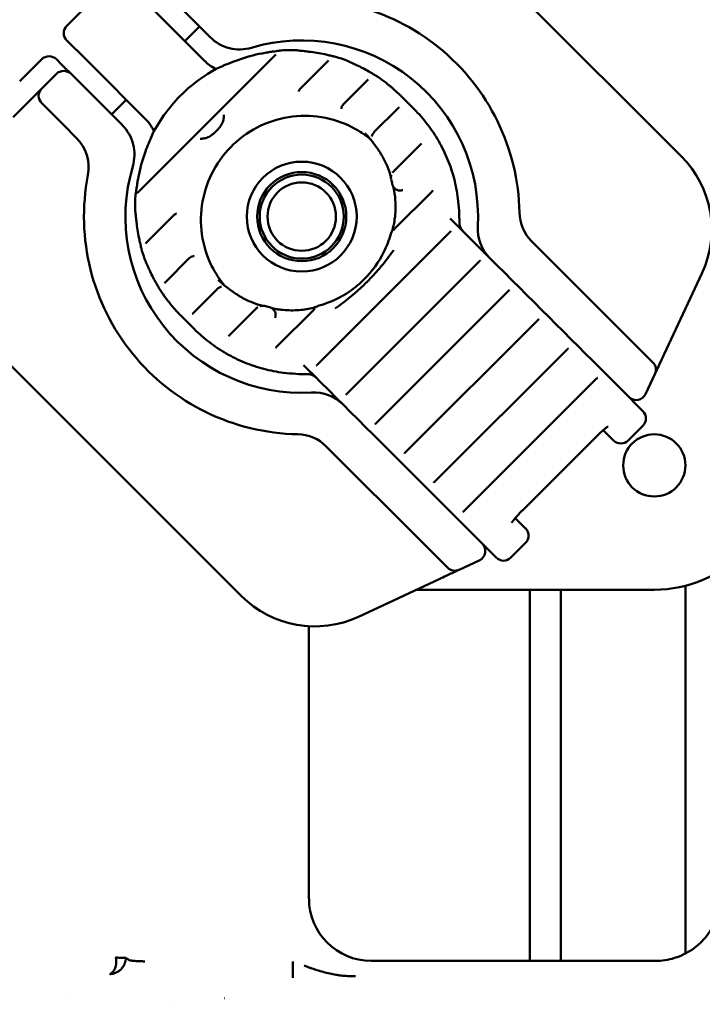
# Model space of a CAD drawing. Header units: millimetres. Extents: x 0 to 14369, y -869 to 2970.
# Tile 332 of 656: x 1689 to 1722, y 1067 to 1114. Entities that reach past the tile are written whole.
import ezdxf

# ---------------------------------------------------------------- set-up
doc = ezdxf.new("R2010")
doc.units = ezdxf.units.MM
doc.header["$LTSCALE"] = 10
doc.layers.add('Sichtbar (ISO)', color=7, linetype='Continuous', lineweight=50)

msp = doc.modelspace()

# ---------------------------------------------------------------- linework, layer by layer
at = {"layer": 'Sichtbar (ISO)'}
for p, q in [((1705.971, 1122.644), (1720.82, 1107.795)), ((1691.191, 1114.09), (1693.312, 1116.212)), ((1695.186, 1115.044), (1697.829, 1112.402)), ((1696.696, 1114.949), (1698.11, 1113.535)), ((1696.882, 1113.349), (1697.589, 1114.056)), ((1691.211, 1113.363), (1691.191, 1113.383)), ((1691.211, 1113.363), (1692.068, 1112.506)), ((1701.535, 1112.905), (1701.535, 1112.905)), ((1702.248, 1112.912), (1702.248, 1112.912)), ((1688.919, 1111.413), (1689.979, 1112.473)), ((1690.686, 1112.473), (1690.952, 1112.208)), ((1692.358, 1112.216), (1692.068, 1112.506)), ((1694.792, 1106.222), (1701.18, 1112.611)), ((1704.164, 1112.591), (1704.164, 1112.591)), ((1691.058, 1112.102), (1690.952, 1112.208)), ((1691.058, 1112.102), (1691.393, 1111.767)), ((1695, 1109.573), (1692.358, 1112.216)), ((1702.455, 1111.059), (1703.743, 1112.347)), ((1703.809, 1112.413), (1703.809, 1112.413)), ((1704.691, 1112.409), (1704.691, 1112.409)), ((1690.686, 1111.767), (1689.979, 1111.06)), ((1692.453, 1110.706), (1691.393, 1111.767)), ((1705.727, 1111.503), (1705.727, 1111.503)), ((1706.161, 1111.645), (1706.161, 1111.645)), ((1689.271, 1110.353), (1689.979, 1111.06)), ((1705.668, 1111.445), (1704.528, 1110.305)), ((1692.453, 1110.706), (1693.868, 1109.292)), ((1693.346, 1109.814), (1694.053, 1110.521)), ((1707.325, 1110.684), (1707.938, 1110.071)), ((1688.603, 1109.685), (1689.271, 1110.353)), ((1691.039, 1109.292), (1689.979, 1110.353)), ((1704.415, 1110.08), (1704.415, 1110.079)), ((1707.156, 1110.106), (1706.017, 1108.968)), ((1707.214, 1110.164), (1707.214, 1110.164)), ((1691.039, 1109.292), (1691.659, 1108.672)), ((1695.562, 1108.276), (1695.562, 1108.276)), ((1705.914, 1108.542), (1705.914, 1108.542)), ((1708.229, 1108.352), (1706.974, 1107.097)), ((1708.291, 1108.414), (1708.291, 1108.414)), ((1706.931, 1107.054), (1706.931, 1107.054)), ((1706.885, 1106.445), (1706.885, 1106.445)), ((1694.792, 1106.222), (1694.792, 1106.222)), ((1708.774, 1106.071), (1707.025, 1104.322)), ((1694.49, 1105.154), (1694.49, 1105.154)), ((1696.343, 1104.947), (1695.055, 1103.659)), ((1709.873, 1104.601), (1709.679, 1104.795)), ((1710.189, 1104.284), (1709.873, 1104.601)), ((1703.284, 1097.754), (1709.648, 1104.118)), ((1710.189, 1104.284), (1710.531, 1103.943)), ((1710.293, 1104.18), (1710.293, 1104.18)), ((1710.862, 1103.611), (1710.531, 1103.943)), ((1694.99, 1103.593), (1694.99, 1103.593)), ((1711.286, 1103.187), (1710.862, 1103.611)), ((1718.322, 1098.98), (1713.601, 1103.7)), ((1694.811, 1103.238), (1694.811, 1103.238)), ((1711.602, 1102.871), (1711.286, 1103.187)), ((1694.993, 1102.711), (1694.993, 1102.712)), ((1697.097, 1102.874), (1695.957, 1101.735)), ((1704.697, 1096.341), (1711.061, 1102.705)), ((1711.602, 1102.871), (1711.944, 1102.529)), ((1712.275, 1102.198), (1711.944, 1102.529)), ((1712.699, 1101.774), (1712.275, 1102.198)), ((1721.816, 1102.146), (1720, 1098.251)), ((1698.86, 1101.488), (1698.86, 1101.488)), ((1713.016, 1101.458), (1712.699, 1101.774)), ((1699.607, 1086.582), (1684.758, 1101.431)), ((1695.758, 1101.241), (1695.758, 1101.241)), ((1698.434, 1101.385), (1697.296, 1100.247)), ((1698.963, 1101.433), (1698.963, 1101.433)), ((1706.111, 1094.928), (1712.475, 1101.292)), ((1713.016, 1101.458), (1713.357, 1101.116)), ((1713.689, 1100.785), (1713.357, 1101.116)), ((1703.274, 1100.557), (1703.273, 1100.557)), ((1714.113, 1100.361), (1713.689, 1100.785)), ((1696.719, 1100.077), (1697.331, 1099.464)), ((1700.305, 1100.429), (1699.05, 1099.174)), ((1700.348, 1100.471), (1700.348, 1100.471)), ((1703.08, 1100.377), (1701.331, 1098.628)), ((1714.429, 1100.044), (1714.113, 1100.361)), ((1707.524, 1093.514), (1713.888, 1099.878)), ((1714.429, 1100.044), (1714.771, 1099.703)), ((1715.102, 1099.371), (1714.771, 1099.703)), ((1715.526, 1098.947), (1715.102, 1099.371)), ((1715.842, 1098.631), (1715.526, 1098.947)), ((1719.451, 1097.851), (1718.322, 1098.98)), ((1708.937, 1092.101), (1715.301, 1098.465)), ((1715.842, 1098.631), (1716.184, 1098.289)), ((1716.515, 1097.958), (1716.184, 1098.289)), ((1702.608, 1097.724), (1702.802, 1097.53)), ((1716.939, 1097.534), (1716.515, 1097.958)), ((1719.869, 1097.971), (1719.756, 1097.727)), ((1702.802, 1097.53), (1703.118, 1097.213)), ((1717.256, 1097.218), (1716.939, 1097.534)), ((1717.256, 1097.218), (1717.946, 1096.528)), ((1719.1, 1096.322), (1719.55, 1097.286)), ((1719.553, 1097.292), (1719.55, 1097.286)), ((1719.612, 1097.419), (1719.576, 1097.341)), ((1703.46, 1096.872), (1703.118, 1097.213)), ((1703.222, 1097.109), (1703.222, 1097.109)), ((1703.46, 1096.872), (1703.791, 1096.54)), ((1710.351, 1090.688), (1716.715, 1097.052)), ((1703.791, 1096.54), (1704.215, 1096.116)), ((1717.946, 1096.528), (1718.969, 1095.504)), ((1704.215, 1096.116), (1704.531, 1095.8)), ((1704.873, 1095.458), (1704.531, 1095.8)), ((1704.873, 1095.458), (1705.204, 1095.127)), ((1705.204, 1095.127), (1705.628, 1094.703)), ((1705.628, 1094.703), (1705.945, 1094.387)), ((1706.286, 1094.045), (1705.945, 1094.387)), ((1717.059, 1094.586), (1717.555, 1094.09)), ((1718.969, 1094.797), (1718.262, 1094.09)), ((1706.286, 1094.045), (1706.618, 1093.714)), ((1713.158, 1090.709), (1716.693, 1094.244)), ((1703.702, 1093.801), (1708.422, 1089.08)), ((1706.618, 1093.714), (1707.042, 1093.29)), ((1707.042, 1093.29), (1707.358, 1092.973)), ((1707.7, 1092.631), (1707.358, 1092.973)), ((1707.7, 1092.631), (1708.031, 1092.3)), ((1708.031, 1092.3), (1708.455, 1091.876)), ((1708.455, 1091.876), (1708.771, 1091.56)), ((1709.113, 1091.218), (1708.771, 1091.56)), ((1709.113, 1091.218), (1709.444, 1090.887)), ((1709.444, 1090.887), (1709.868, 1090.463)), ((1709.868, 1090.463), (1710.185, 1090.146)), ((1710.875, 1089.457), (1710.185, 1090.146)), ((1713.312, 1089.847), (1712.817, 1090.343)), ((1711.898, 1088.433), (1710.875, 1089.457)), ((1713.312, 1089.14), (1712.605, 1088.433)), ((1708.422, 1089.08), (1709.551, 1087.952)), ((1710.116, 1087.852), (1711.08, 1088.302)), ((1710.061, 1087.826), (1709.932, 1087.766)), ((1710.116, 1087.852), (1710.11, 1087.849)), ((1709.151, 1087.402), (1705.256, 1085.586)), ((1709.711, 1087.663), (1709.475, 1087.553)), ((1708.041, 1086.885), (1719.518, 1086.885)), ((1713.518, 1086.885), (1713.518, 1068.985)), ((1713.518, 1068.985), (1713.518, 1086.885)), ((1715.018, 1068.985), (1715.018, 1086.885)), ((1715.018, 1086.885), (1715.018, 1068.985)), ((1721.018, 1087.075), (1721.018, 1069.336)), ((1721.018, 1069.336), (1721.018, 1087.075)), ((1702.868, 1071.981), (1702.868, 1085.125)), ((1702.081, 1068.159), (1702.081, 1068.958)), ((1719.675, 1068.985), (1705.864, 1068.985)), ((1691.328, 1067.183), (1691.329, 1067.183)), ((1696.131, 1066.886), (1696.131, 1066.886)), ((1698.784, 1067.183), (1698.786, 1067.183))]:
    msp.add_line(p, q, dxfattribs=at)
for centre, radius in [((1702.518, 1104.885), 2.65), ((1702.518, 1104.885), 2.15), ((1702.518, 1104.885), 2.025), ((1702.518, 1104.885), 1.65), ((1719.518, 1092.885), 1.5)]:
    msp.add_circle(centre, radius, dxfattribs=at)
for centre, radius, start, end in [((1702.518, 1104.885), 10.5, 1.0545, 100.9442), ((1691.544, 1113.737), 0.5, 135, 225), ((1699.524, 1114.949), 2, 225, 286.5631), ((1702.518, 1104.885), 8.5, 356.8103, 106.5631), ((1690.333, 1112.12), 0.5, 45, 135), ((1691.039, 1111.413), 0.5, 45, 135), ((1690.332, 1110.706), 0.5, 135, 225), ((1692.453, 1107.878), 2, 343.4369, 45), ((1690.245, 1107.258), 2, 349.0558, 45), ((1717.285, 1104.259), 5, 335, 45), ((1702.518, 1104.885), 8.5, 163.4369, 273.1897), ((1702.518, 1104.885), 10.5, 169.0558, 268.9455), ((1715.016, 1105.115), 2, 181.0545, 225), ((1713.001, 1104.3), 2, 176.8103, 225), ((1719.097, 1097.498), 0.5, 335, 45), ((1703.102, 1094.401), 2, 45, 93.1897), ((1718.647, 1096.533), 0.5, 225, 335), ((1718.616, 1095.151), 0.5, 315, 45), ((1702.288, 1092.387), 2, 45, 88.9455), ((1717.909, 1094.443), 0.5, 225, 315), ((1719.518, 1092.885), 6, 270, 0), ((1712.959, 1089.494), 0.5, 315, 45), ((1710.869, 1088.755), 0.5, 295, 45), ((1712.252, 1088.787), 0.5, 225, 315), ((1709.905, 1088.305), 0.5, 225, 295), ((1703.143, 1090.117), 5, 225, 295)]:
    msp.add_arc(centre, radius, start, end, dxfattribs=at)
for centre, major_axis, ratio, start_param, end_param in [((1701.54, 1112.604), (-0.054, 0.295), 0.798485, 6.283135, 6.283557), ((1702.248, 1112.612), (0.052, 0.295), 0.848301, 6.283083, 6.283216), ((1699.243, 1113.816), (-1.414, -1.414), 0.992546, 0, 0.000151), ((1698.578, 1111.765), (-0.119, 0.275), 0.575188, 6.282569, 6.283236), ((1706.392, 1111.109), (0.191, 0.231), 0.899099, 0.000458, 0.03564), ((1701.985, 1105.343), (5.342, 5.34), 0.999264, 0.000186, 0.068327), ((1706.752, 1110.809), (0.197, 0.226), 0.034819, 6.274853, 6.28318), ((1693.586, 1108.159), (1.414, 1.414), 0.992546, 6.283013, 6.283185), ((1695.638, 1108.825), (-0.275, 0.119), 0.575139, 6.283156, 6.283511), ((1701.999, 1105.34), (3.567, 3.567), 0.999609, 6.26525, 6.283115), ((1705.917, 1109.121), (-0.288, -0.278), 0.034893, 0.000004, 0.002173), ((1694.799, 1105.862), (-0.295, 0.054), 0.798478, 6.282426, 6.286929), ((1707.292, 1106.445), (0.075, -0.29), 0.017718, 6.283184, 6.288875), ((1694.791, 1105.155), (-0.295, -0.052), 0.848301, 6.283153, 6.283619), ((1702.062, 1105.403), (-3.567, -3.567), 0.999609, 6.283136, 6.301003), ((1698.282, 1101.485), (0.278, 0.288), 0.034894, 6.280994, 6.283176), ((1696.293, 1101.01), (-0.231, -0.191), 0.899104, 6.247595, 6.282803), ((1702.059, 1105.418), (-5.339, -5.342), 0.999264, 6.214744, 6.282885), ((1696.594, 1100.65), (-0.226, -0.197), 0.03482, 0.000007, 0.008332), ((1700.957, 1100.111), (0.29, -0.075), 0.017716, 6.277485, 6.283185), ((1705.872, 1071.989), (2.127, 2.127), 0.997265, 2.357564, 3.925621)]:
    msp.add_ellipse(centre, major_axis=major_axis, ratio=ratio, start_param=start_param, end_param=end_param, dxfattribs=at)
for points, knots in [([(1700.754, 1112.788), (1700.835, 1112.802), (1700.917, 1112.815), (1701.071, 1112.838), (1701.144, 1112.848), (1701.265, 1112.865), (1701.315, 1112.872), (1701.385, 1112.882), (1701.408, 1112.886), (1701.451, 1112.893), (1701.471, 1112.896), (1701.487, 1112.899)], [0, 0, 0, 0, 0.02475199, 0.02475199, 0.04753106, 0.04753106, 0.06446759, 0.06446759, 0.07348672, 0.07348672, 0.08284799, 0.08284799, 0.08284799, 0.08284799]), ([(1702.3, 1112.907), (1702.308, 1112.906), (1702.319, 1112.904), (1702.349, 1112.9), (1702.368, 1112.897), (1702.42, 1112.891), (1702.454, 1112.887), (1702.54, 1112.878), (1702.594, 1112.872), (1702.721, 1112.858), (1702.795, 1112.85), (1702.868, 1112.841)], [0, 0, 0, 0, 0.00675391, 0.00675391, 0.01504445, 0.01504445, 0.02733819, 0.02733819, 0.04448162, 0.04448162, 0.06663789, 0.06663789, 0.06663789, 0.06663789]), ([(1698.459, 1112.04), (1698.493, 1112.055), (1698.532, 1112.072), (1698.63, 1112.116), (1698.691, 1112.143), (1698.897, 1112.232), (1699.047, 1112.295), (1699.322, 1112.4), (1699.446, 1112.445), (1699.571, 1112.488)], [0, 0, 0, 0, 0.0142448, 0.0142448, 0.0354851, 0.0354851, 0.084749, 0.084749, 0.124329, 0.124329, 0.124329, 0.124329]), ([(1703.624, 1112.714), (1703.7, 1112.697), (1703.777, 1112.68), (1703.915, 1112.648), (1703.979, 1112.633), (1704.051, 1112.616), (1704.069, 1112.612), (1704.102, 1112.605), (1704.117, 1112.602), (1704.126, 1112.6)], [0, 0, 0, 0, 0.02337469, 0.02337469, 0.04543357, 0.04543357, 0.05404449, 0.05404449, 0.06304769, 0.06304769, 0.06304769, 0.06304769]), ([(1695.391, 1109.002), (1695.776, 1109.712), (1696.283, 1110.367), (1697.333, 1111.342), (1697.849, 1111.713), (1698.399, 1112.011)], [0.0003496, 0.0003496, 0.0003496, 0.0003496, 0.2425494, 0.2425494, 0.4302422, 0.4302422, 0.4302422, 0.4302422]), ([(1697.829, 1112.402), (1697.979, 1112.252), (1698.156, 1112.125), (1698.36, 1112.024), (1698.377, 1112.016), (1698.394, 1112.008)], [0, 0, 0, 0, 0.06446306, 0.06446306, 0.07025822, 0.07025822, 0.07025822, 0.07025822]), ([(1703.743, 1112.347), (1703.754, 1112.358), (1703.765, 1112.369), (1703.788, 1112.391), (1703.799, 1112.402), (1703.809, 1112.413)], [0, 0, 0, 0, 0.004650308, 0.004650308, 0.009476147, 0.009476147, 0.009476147, 0.009476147]), ([(1704.722, 1112.396), (1704.731, 1112.391), (1704.745, 1112.384), (1704.779, 1112.368), (1704.802, 1112.358), (1704.858, 1112.332), (1704.895, 1112.316), (1704.963, 1112.285), (1704.996, 1112.27), (1705.073, 1112.235), (1705.119, 1112.214), (1705.164, 1112.193)], [0.00004784, 0.00004784, 0.00004784, 0.00004784, 0.00886363, 0.00886363, 0.01947172, 0.01947172, 0.03318817, 0.03318817, 0.04430925, 0.04430925, 0.05930352, 0.05930352, 0.05930352, 0.05930352]), ([(1705.668, 1111.445), (1705.685, 1111.462), (1705.703, 1111.48), (1705.722, 1111.499), (1705.724, 1111.501), (1705.727, 1111.503)], [0, 0, 0, 0, 0.007397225, 0.007397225, 0.008529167, 0.008529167, 0.008529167, 0.008529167]), ([(1705.746, 1111.892), (1705.799, 1111.862), (1705.851, 1111.831), (1705.947, 1111.775), (1705.992, 1111.747), (1706.067, 1111.702), (1706.099, 1111.683), (1706.131, 1111.663), (1706.139, 1111.658), (1706.145, 1111.655)], [0, 0, 0, 0, 0.01807651, 0.01807651, 0.03578047, 0.03578047, 0.05244385, 0.05244385, 0.05897531, 0.05897531, 0.05897531, 0.05897531]), ([(1702.367, 1110.925), (1702.383, 1110.965), (1702.406, 1111.003), (1702.44, 1111.044), (1702.448, 1111.051), (1702.455, 1111.059)], [0, 0, 0, 0, 0.01290853, 0.01290853, 0.01609661, 0.01609661, 0.01609661, 0.01609661]), ([(1706.583, 1111.34), (1706.596, 1111.329), (1706.615, 1111.314), (1706.66, 1111.277), (1706.688, 1111.254), (1706.752, 1111.202), (1706.79, 1111.171), (1706.867, 1111.105), (1706.909, 1111.07), (1706.95, 1111.035)], [0, 0, 0, 0, 0.01278247, 0.01278247, 0.0268886, 0.0268886, 0.04238727, 0.04238727, 0.05852128, 0.05852128, 0.05852128, 0.05852128]), ([(1704.415, 1110.08), (1704.421, 1110.122), (1704.434, 1110.164), (1704.457, 1110.209), (1704.46, 1110.215), (1704.464, 1110.222)], [0, 0, 0, 0, 0.01282608, 0.01282608, 0.01512529, 0.01512529, 0.01512529, 0.01512529]), ([(1707.156, 1110.106), (1707.172, 1110.123), (1707.19, 1110.14), (1707.208, 1110.159), (1707.211, 1110.161), (1707.214, 1110.164)], [0, 0, 0, 0, 0.007174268, 0.007174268, 0.008415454, 0.008415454, 0.008415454, 0.008415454]), ([(1707.938, 1110.071), (1708.168, 1109.841), (1708.383, 1109.595), (1708.779, 1109.078), (1708.96, 1108.806), (1709.285, 1108.241), (1709.428, 1107.947), (1709.676, 1107.344), (1709.78, 1107.034), (1709.946, 1106.403), (1710.008, 1106.082), (1710.049, 1105.758)], [1.5707963, 1.5707963, 1.5707963, 1.5707963, 1.7019345, 1.7019345, 1.8330727, 1.8330727, 1.9642109, 1.9642109, 2.095349, 2.095349, 2.2264872, 2.2264872, 2.2264872, 2.2264872]), ([(1695.394, 1109.008), (1695.337, 1109.132), (1695.265, 1109.253), (1695.127, 1109.438), (1695.066, 1109.508), (1695.001, 1109.573)], [0.36328329, 0.36328329, 0.36328329, 0.36328329, 0.40559716, 0.40559716, 0.43368373, 0.43368373, 0.43368373, 0.43368373]), ([(1698.807, 1101.551), (1698.56, 1101.846), (1698.347, 1102.171), (1697.938, 1102.99), (1697.779, 1103.503), (1697.63, 1104.554), (1697.64, 1105.092), (1697.83, 1106.139), (1698.009, 1106.648), (1698.517, 1107.584), (1698.847, 1108.012), (1699.622, 1108.743), (1700.068, 1109.047), (1701.032, 1109.499), (1701.55, 1109.648), (1702.605, 1109.775), (1703.142, 1109.754), (1704.181, 1109.543), (1704.683, 1109.354), (1705.393, 1108.946), (1705.63, 1108.781), (1705.851, 1108.595)], [4.799699, 4.799699, 4.799699, 4.799699, 5.032896, 5.032896, 5.3533, 5.3533, 5.673437, 5.673437, 5.99326, 5.99326, 6.312845, 6.312845, 6.632352, 6.632352, 6.95197, 6.95197, 7.271849, 7.271849, 7.592043, 7.592043, 7.766672, 7.766672, 7.766672, 7.766672]), ([(1698.765, 1109.787), (1698.765, 1109.785), (1698.765, 1109.784), (1698.764, 1109.764), (1698.763, 1109.696), (1698.737, 1109.536), (1698.719, 1109.471), (1698.659, 1109.335), (1698.617, 1109.268), (1698.535, 1109.162), (1698.505, 1109.128), (1698.448, 1109.065), (1698.421, 1109.037), (1698.393, 1109.009)], [-0.1099091, -0.1099091, -0.1099091, -0.1099091, -0.1078659, -0.1078659, -0.0771022, -0.0771022, -0.0527542, -0.0527542, -0.0256401, -0.0256401, -0.0116388, -0.0116388, -0.000001, -0.000001, -0.000001, -0.000001]), ([(1694.914, 1107.831), (1695.006, 1108.101), (1695.112, 1108.37), (1695.269, 1108.734), (1695.322, 1108.85), (1695.362, 1108.944)], [0, 0, 0, 0, 0.0854411, 0.0854411, 0.1239593, 0.1239593, 0.1239593, 0.1239593]), ([(1698.393, 1109.009), (1698.366, 1108.982), (1698.338, 1108.955), (1698.275, 1108.897), (1698.24, 1108.867), (1698.134, 1108.785), (1698.067, 1108.743), (1697.931, 1108.683), (1697.866, 1108.665), (1697.714, 1108.641), (1697.651, 1108.639), (1697.618, 1108.637), (1697.617, 1108.637), (1697.616, 1108.637)], [-0.03542474, -0.03542474, -0.03542474, -0.03542474, -0.03149139, -0.03149139, -0.02675471, -0.02675471, -0.01760203, -0.01760203, -0.00940478, -0.00940478, 0, 0, 0.00033768, 0.00033768, 0.00033768, 0.00033768]), ([(1705.949, 1108.47), (1705.947, 1108.471), (1705.946, 1108.474), (1705.938, 1108.485), (1705.93, 1108.495), (1705.906, 1108.527), (1705.887, 1108.551), (1705.84, 1108.609), (1705.81, 1108.645), (1705.744, 1108.72), (1705.708, 1108.76), (1705.656, 1108.815), (1705.643, 1108.829), (1705.629, 1108.843)], [0.01063714, 0.01063714, 0.01063714, 0.01063714, 0.01544761, 0.01544761, 0.02620748, 0.02620748, 0.04134309, 0.04134309, 0.05841926, 0.05841926, 0.0751955, 0.0751955, 0.08106155, 0.08106155, 0.08106155, 0.08106155]), ([(1705.898, 1108.752), (1705.907, 1108.795), (1705.922, 1108.836), (1705.961, 1108.904), (1705.982, 1108.932), (1706.007, 1108.957)], [0, 0, 0, 0, 0.01309405, 0.01309405, 0.02353493, 0.02353493, 0.02353493, 0.02353493]), ([(1706.409, 1107.789), (1706.381, 1107.839), (1706.352, 1107.889), (1706.295, 1107.982), (1706.268, 1108.025), (1706.216, 1108.102), (1706.192, 1108.137), (1706.152, 1108.194), (1706.135, 1108.217), (1706.12, 1108.235), (1706.117, 1108.239), (1706.115, 1108.241), (1706.115, 1108.242), (1706.115, 1108.242)], [0, 0, 0, 0, 0.01713077, 0.01713077, 0.03384225, 0.03384225, 0.05082723, 0.05082723, 0.06811782, 0.06811782, 0.07434439, 0.07434439, 0.07588963, 0.07588963, 0.07588963, 0.07588963]), ([(1708.229, 1108.352), (1708.248, 1108.372), (1708.268, 1108.391), (1708.288, 1108.411), (1708.289, 1108.413), (1708.291, 1108.414)], [0, 0, 0, 0, 0.008182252, 0.008182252, 0.008995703, 0.008995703, 0.008995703, 0.008995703]), ([(1706.816, 1106.774), (1706.816, 1106.776), (1706.815, 1106.779), (1706.813, 1106.793), (1706.81, 1106.808), (1706.801, 1106.848), (1706.794, 1106.876), (1706.774, 1106.947), (1706.761, 1106.992), (1706.728, 1107.091), (1706.708, 1107.148), (1706.679, 1107.222), (1706.671, 1107.24), (1706.664, 1107.259)], [0.02690278, 0.02690278, 0.02690278, 0.02690278, 0.02984737, 0.02984737, 0.03919037, 0.03919037, 0.05238809, 0.05238809, 0.06893749, 0.06893749, 0.08728804, 0.08728804, 0.09319163, 0.09319163, 0.09319163, 0.09319163]), ([(1706.828, 1106.684), (1706.818, 1106.722), (1706.814, 1106.763), (1706.819, 1106.835), (1706.825, 1106.868), (1706.835, 1106.899)], [0, 0, 0, 0, 0.01225515, 0.01225515, 0.02227362, 0.02227362, 0.02227362, 0.02227362]), ([(1706.93, 1107.054), (1706.934, 1107.058), (1706.939, 1107.062), (1706.949, 1107.072), (1706.955, 1107.078), (1706.965, 1107.088), (1706.969, 1107.093), (1706.974, 1107.097)], [0, 0, 0, 0, 0.002044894, 0.002044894, 0.004527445, 0.004527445, 0.006428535, 0.006428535, 0.006428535, 0.006428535]), ([(1694.505, 1105.922), (1694.508, 1105.94), (1694.511, 1105.962), (1694.52, 1106.016), (1694.525, 1106.051), (1694.537, 1106.142), (1694.546, 1106.201), (1694.567, 1106.352), (1694.582, 1106.446), (1694.602, 1106.576), (1694.608, 1106.612), (1694.614, 1106.648)], [0.00127307, 0.00127307, 0.00127307, 0.00127307, 0.01111389, 0.01111389, 0.02368949, 0.02368949, 0.04317871, 0.04317871, 0.07181154, 0.07181154, 0.0828255, 0.0828255, 0.0828255, 0.0828255]), ([(1707.367, 1106.155), (1707.327, 1106.145), (1707.284, 1106.141), (1707.202, 1106.146), (1707.161, 1106.155), (1707.085, 1106.184), (1707.049, 1106.205), (1706.985, 1106.257), (1706.957, 1106.289), (1706.911, 1106.361), (1706.895, 1106.403), (1706.885, 1106.445)], [0, 0, 0, 0, 0.01247611, 0.01247611, 0.02478549, 0.02478549, 0.0372593, 0.0372593, 0.05007569, 0.05007569, 0.0634296, 0.0634296, 0.0634296, 0.0634296]), ([(1707.021, 1105.783), (1707.014, 1105.87), (1707.002, 1105.958), (1706.983, 1106.075), (1706.977, 1106.11), (1706.959, 1106.199), (1706.947, 1106.251), (1706.932, 1106.307), (1706.928, 1106.322), (1706.922, 1106.342), (1706.919, 1106.349), (1706.918, 1106.354)], [0, 0, 0, 0, 0.02610639, 0.02610639, 0.03753162, 0.03753162, 0.05735685, 0.05735685, 0.0653743, 0.0653743, 0.07127055, 0.07127055, 0.07127055, 0.07127055]), ([(1694.596, 1106.039), (1694.596, 1106.038), (1694.596, 1106.038), (1694.596, 1106.038), (1694.597, 1106.037), (1694.598, 1106.037), (1694.6, 1106.038), (1694.603, 1106.039), (1694.606, 1106.041), (1694.61, 1106.045), (1694.615, 1106.048), (1694.62, 1106.053), (1694.626, 1106.058), (1694.633, 1106.064), (1694.64, 1106.071), (1694.648, 1106.079), (1694.655, 1106.086), (1694.663, 1106.093), (1694.671, 1106.101)], [0.1778136, 0.1778136, 0.1778136, 0.1778136, 0.2, 0.2, 0.2, 0.3, 0.3, 0.3, 0.4, 0.4, 0.4, 0.5, 0.5, 0.5, 0.6, 0.6, 0.6, 0.6832386, 0.6832386, 0.6832386, 0.6832386]), ([(1694.604, 1106.057), (1694.601, 1106.051), (1694.599, 1106.047), (1694.597, 1106.044), (1694.596, 1106.042), (1694.596, 1106.04), (1694.596, 1106.039)], [0.000015, 0.000015, 0.000015, 0.000015, 0.1, 0.1, 0.1, 0.1778136, 0.1778136, 0.1778136, 0.1778136]), ([(1694.671, 1106.101), (1694.681, 1106.111), (1694.692, 1106.122), (1694.719, 1106.15), (1694.737, 1106.168), (1694.766, 1106.198), (1694.778, 1106.211), (1694.791, 1106.223)], [0, 0, 0, 0, 0.00488893, 0.00488893, 0.01236165, 0.01236165, 0.01761922, 0.01761922, 0.01761922, 0.01761922]), ([(1694.561, 1104.534), (1694.55, 1104.624), (1694.54, 1104.715), (1694.527, 1104.841), (1694.523, 1104.881), (1694.515, 1104.95), (1694.512, 1104.98), (1694.506, 1105.027), (1694.504, 1105.045), (1694.499, 1105.078), (1694.497, 1105.093), (1694.495, 1105.103)], [0, 0, 0, 0, 0.02713141, 0.02713141, 0.0399028, 0.0399028, 0.05082027, 0.05082027, 0.05850806, 0.05850806, 0.06660326, 0.06660326, 0.06660326, 0.06660326]), ([(1696.343, 1104.947), (1696.374, 1104.978), (1696.411, 1105.004), (1696.459, 1105.028), (1696.468, 1105.032), (1696.477, 1105.036)], [0, 0, 0, 0, 0.01307354, 0.01307354, 0.016094, 0.016094, 0.016094, 0.016094]), ([(1706.842, 1104.123), (1706.843, 1104.125), (1706.844, 1104.127), (1706.848, 1104.136), (1706.852, 1104.145), (1706.861, 1104.168), (1706.867, 1104.184), (1706.883, 1104.231), (1706.894, 1104.266), (1706.923, 1104.362), (1706.939, 1104.428), (1706.977, 1104.6), (1706.996, 1104.711), (1707.017, 1104.883), (1707.023, 1104.944), (1707.027, 1105.004)], [0.0057501, 0.0057501, 0.0057501, 0.0057501, 0.0089072, 0.0089072, 0.0147061, 0.0147061, 0.0228857, 0.0228857, 0.0371013, 0.0371013, 0.0603845, 0.0603845, 0.0951459, 0.0951459, 0.1132729, 0.1132729, 0.1132729, 0.1132729]), ([(1710.117, 1104.586), (1710.116, 1104.539), (1710.123, 1104.492), (1710.146, 1104.406), (1710.162, 1104.366), (1710.206, 1104.284), (1710.235, 1104.245), (1710.274, 1104.2), (1710.284, 1104.19), (1710.293, 1104.18)], [0, 0, 0, 0, 0.01480113, 0.01480113, 0.03002883, 0.03002883, 0.04927121, 0.04927121, 0.05514765, 0.05514765, 0.05514765, 0.05514765]), ([(1705.535, 1101.867), (1705.916, 1102.247), (1706.238, 1102.696), (1706.614, 1103.456), (1706.727, 1103.748), (1706.81, 1104.047)], [0, 0, 0, 0, 0.1613777, 0.1613777, 0.2544628, 0.2544628, 0.2544628, 0.2544628]), ([(1706.948, 1104.244), (1706.961, 1104.258), (1706.975, 1104.272), (1707.001, 1104.298), (1707.013, 1104.31), (1707.025, 1104.322)], [0, 0, 0, 0, 0.00603589, 0.00603589, 0.01118033, 0.01118033, 0.01118033, 0.01118033]), ([(1709.648, 1104.118), (1709.665, 1104.135), (1709.682, 1104.152), (1709.701, 1104.171), (1709.703, 1104.173), (1709.706, 1104.176)], [0, 0, 0, 0, 0.007129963, 0.007129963, 0.008387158, 0.008387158, 0.008387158, 0.008387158]), ([(1694.802, 1103.276), (1694.8, 1103.285), (1694.798, 1103.298), (1694.79, 1103.332), (1694.785, 1103.355), (1694.772, 1103.413), (1694.763, 1103.451), (1694.742, 1103.541), (1694.729, 1103.595), (1694.707, 1103.692), (1694.698, 1103.735), (1694.688, 1103.778)], [0.00004133, 0.00004133, 0.00004133, 0.00004133, 0.008455, 0.008455, 0.01866205, 0.01866205, 0.03273345, 0.03273345, 0.05006971, 0.05006971, 0.06323319, 0.06323319, 0.06323319, 0.06323319]), ([(1694.99, 1103.593), (1695.001, 1103.604), (1695.013, 1103.616), (1695.035, 1103.639), (1695.045, 1103.649), (1695.055, 1103.659)], [0, 0, 0, 0, 0.005196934, 0.005196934, 0.009475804, 0.009475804, 0.009475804, 0.009475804]), ([(1697.18, 1102.938), (1697.216, 1102.959), (1697.257, 1102.974), (1697.306, 1102.985), (1697.314, 1102.986), (1697.323, 1102.987)], [0, 0, 0, 0, 0.01255795, 0.01255795, 0.01514554, 0.01514554, 0.01514554, 0.01514554]), ([(1705.665, 1101.737), (1705.779, 1101.851), (1705.889, 1101.966), (1706.119, 1102.217), (1706.237, 1102.352), (1706.555, 1102.734), (1706.749, 1102.988), (1706.94, 1103.26), (1706.941, 1103.263), (1706.944, 1103.266)], [0.0000016, 0.0000016, 0.0000016, 0.0000016, 0.0482097, 0.0482097, 0.1024107, 0.1024107, 0.1983018, 0.1983018, 0.1994542, 0.1994542, 0.1994542, 0.1994542]), ([(1695.209, 1102.238), (1695.182, 1102.295), (1695.156, 1102.354), (1695.106, 1102.464), (1695.083, 1102.516), (1695.053, 1102.581), (1695.045, 1102.6), (1695.025, 1102.644), (1695.014, 1102.667), (1695.007, 1102.681)], [0, 0, 0, 0, 0.01904408, 0.01904408, 0.03762598, 0.03762598, 0.0459341, 0.0459341, 0.05913864, 0.05913864, 0.05913864, 0.05913864]), ([(1711.061, 1102.705), (1711.078, 1102.722), (1711.095, 1102.739), (1711.114, 1102.757), (1711.117, 1102.76), (1711.119, 1102.762)], [0, 0, 0, 0, 0.007129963, 0.007129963, 0.008387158, 0.008387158, 0.008387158, 0.008387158]), ([(1695.748, 1101.257), (1695.742, 1101.267), (1695.733, 1101.282), (1695.711, 1101.319), (1695.696, 1101.343), (1695.659, 1101.404), (1695.636, 1101.441), (1695.587, 1101.524), (1695.559, 1101.571), (1695.525, 1101.631), (1695.517, 1101.644), (1695.51, 1101.656)], [0.00005252, 0.00005252, 0.00005252, 0.00005252, 0.01058449, 0.01058449, 0.02314323, 0.02314323, 0.0382192, 0.0382192, 0.0548058, 0.0548058, 0.0591096, 0.0591096, 0.0591096, 0.0591096]), ([(1695.899, 1101.676), (1695.907, 1101.684), (1695.917, 1101.694), (1695.936, 1101.713), (1695.947, 1101.724), (1695.957, 1101.735)], [0, 0, 0, 0, 0.004088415, 0.004088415, 0.00855373, 0.00855373, 0.00855373, 0.00855373]), ([(1698.445, 1101.396), (1698.475, 1101.425), (1698.509, 1101.45), (1698.579, 1101.485), (1698.614, 1101.497), (1698.65, 1101.504)], [0, 0, 0, 0, 0.01249751, 0.01249751, 0.02352738, 0.02352738, 0.02352738, 0.02352738]), ([(1698.56, 1101.773), (1698.599, 1101.734), (1698.64, 1101.696), (1698.716, 1101.628), (1698.752, 1101.597), (1698.818, 1101.542), (1698.847, 1101.518), (1698.896, 1101.48), (1698.916, 1101.465), (1698.929, 1101.456), (1698.931, 1101.455), (1698.932, 1101.454)], [0, 0, 0, 0, 0.01661136, 0.01661136, 0.03278073, 0.03278073, 0.04939798, 0.04939798, 0.06646007, 0.06646007, 0.07008592, 0.07008592, 0.07008592, 0.07008592]), ([(1703.356, 1100.592), (1703.875, 1100.738), (1704.378, 1100.972), (1705.078, 1101.451), (1705.317, 1101.649), (1705.535, 1101.867)], [0, 0, 0, 0, 0.1619911, 0.1619911, 0.2544546, 0.2544546, 0.2544546, 0.2544546]), ([(1704.137, 1100.459), (1704.139, 1100.461), (1704.142, 1100.463), (1704.404, 1100.646), (1704.655, 1100.837), (1705.04, 1101.157), (1705.178, 1101.277), (1705.433, 1101.51), (1705.55, 1101.622), (1705.665, 1101.737)], [-0.0010932, -0.0010932, -0.0010932, -0.0010932, 0, 0, 0.0948216, 0.0948216, 0.1491616, 0.1491616, 0.1973863, 0.1973863, 0.1973863, 0.1973863]), ([(1699.16, 1101.288), (1699.161, 1101.287), (1699.162, 1101.286), (1699.169, 1101.281), (1699.176, 1101.275), (1699.199, 1101.258), (1699.217, 1101.244), (1699.267, 1101.209), (1699.3, 1101.186), (1699.378, 1101.135), (1699.423, 1101.106), (1699.515, 1101.049), (1699.564, 1101.02), (1699.613, 1100.993)], [0.00485395, 0.00485395, 0.00485395, 0.00485395, 0.00882038, 0.00882038, 0.01741952, 0.01741952, 0.03049992, 0.03049992, 0.04698514, 0.04698514, 0.06427905, 0.06427905, 0.08098132, 0.08098132, 0.08098132, 0.08098132]), ([(1712.475, 1101.292), (1712.491, 1101.308), (1712.509, 1101.325), (1712.527, 1101.344), (1712.53, 1101.347), (1712.533, 1101.349)], [0, 0, 0, 0, 0.007129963, 0.007129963, 0.008387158, 0.008387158, 0.008387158, 0.008387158]), ([(1696.368, 1100.453), (1696.33, 1100.496), (1696.291, 1100.541), (1696.221, 1100.625), (1696.187, 1100.666), (1696.13, 1100.736), (1696.105, 1100.767), (1696.077, 1100.802), (1696.068, 1100.812), (1696.062, 1100.82)], [0, 0, 0, 0, 0.01737379, 0.01737379, 0.03441303, 0.03441303, 0.05082298, 0.05082298, 0.05848807, 0.05848807, 0.05848807, 0.05848807]), ([(1700.144, 1100.739), (1700.2, 1100.715), (1700.258, 1100.693), (1700.366, 1100.656), (1700.418, 1100.639), (1700.511, 1100.612), (1700.553, 1100.602), (1700.599, 1100.592), (1700.611, 1100.589), (1700.623, 1100.587), (1700.626, 1100.587), (1700.629, 1100.586)], [0, 0, 0, 0, 0.01836838, 0.01836838, 0.03664578, 0.03664578, 0.05523188, 0.05523188, 0.06344167, 0.06344167, 0.06627273, 0.06627273, 0.06627273, 0.06627273]), ([(1700.504, 1100.567), (1700.544, 1100.581), (1700.588, 1100.587), (1700.66, 1100.586), (1700.69, 1100.582), (1700.719, 1100.574)], [0, 0, 0, 0, 0.01310444, 0.01310444, 0.0222401, 0.0222401, 0.0222401, 0.0222401]), ([(1702.398, 1100.375), (1702.515, 1100.383), (1702.632, 1100.398), (1702.864, 1100.437), (1702.981, 1100.463), (1703.128, 1100.505), (1703.171, 1100.519), (1703.227, 1100.539), (1703.246, 1100.546), (1703.268, 1100.555), (1703.274, 1100.558), (1703.278, 1100.56), (1703.279, 1100.56), (1703.279, 1100.56)], [0, 0, 0, 0, 0.0351694, 0.0351694, 0.0738386, 0.0738386, 0.0911189, 0.0911189, 0.1009311, 0.1009311, 0.1065177, 0.1065177, 0.1073268, 0.1073268, 0.1073268, 0.1073268]), ([(1697.238, 1100.188), (1697.247, 1100.197), (1697.256, 1100.206), (1697.276, 1100.226), (1697.286, 1100.236), (1697.296, 1100.247)], [0, 0, 0, 0, 0.004042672, 0.004042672, 0.008442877, 0.008442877, 0.008442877, 0.008442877]), ([(1700.305, 1100.429), (1700.316, 1100.44), (1700.329, 1100.452), (1700.343, 1100.466), (1700.346, 1100.469), (1700.349, 1100.472)], [0, 0, 0, 0, 0.004939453, 0.004939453, 0.006406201, 0.006406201, 0.006406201, 0.006406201]), ([(1700.957, 1100.517), (1700.997, 1100.508), (1701.035, 1100.493), (1701.104, 1100.452), (1701.136, 1100.425), (1701.19, 1100.363), (1701.213, 1100.327), (1701.246, 1100.249), (1701.256, 1100.206), (1701.262, 1100.121), (1701.258, 1100.077), (1701.247, 1100.035)], [0, 0, 0, 0, 0.0123872, 0.0123872, 0.02484906, 0.02484906, 0.03771841, 0.03771841, 0.05055567, 0.05055567, 0.06343662, 0.06343662, 0.06343662, 0.06343662]), ([(1701.048, 1100.485), (1701.051, 1100.484), (1701.055, 1100.482), (1701.07, 1100.478), (1701.084, 1100.474), (1701.122, 1100.463), (1701.149, 1100.456), (1701.216, 1100.441), (1701.259, 1100.432), (1701.358, 1100.414), (1701.415, 1100.404), (1701.522, 1100.391), (1701.571, 1100.385), (1701.619, 1100.381)], [0.07059497, 0.07059497, 0.07059497, 0.07059497, 0.07400333, 0.07400333, 0.08260124, 0.08260124, 0.09439532, 0.09439532, 0.10940471, 0.10940471, 0.12735297, 0.12735297, 0.14198198, 0.14198198, 0.14198198, 0.14198198]), ([(1713.888, 1099.878), (1713.905, 1099.895), (1713.922, 1099.912), (1713.941, 1099.93), (1713.943, 1099.933), (1713.946, 1099.936)], [0, 0, 0, 0, 0.007129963, 0.007129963, 0.008387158, 0.008387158, 0.008387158, 0.008387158]), ([(1701.644, 1097.353), (1701.32, 1097.394), (1700.999, 1097.456), (1700.368, 1097.623), (1700.058, 1097.726), (1699.455, 1097.974), (1699.162, 1098.118), (1698.596, 1098.442), (1698.325, 1098.623), (1697.807, 1099.019), (1697.562, 1099.234), (1697.331, 1099.464)], [4.0566981, 4.0566981, 4.0566981, 4.0566981, 4.1878362, 4.1878362, 4.3189744, 4.3189744, 4.4501126, 4.4501126, 4.5812508, 4.5812508, 4.712389, 4.712389, 4.712389, 4.712389]), ([(1698.988, 1099.111), (1698.998, 1099.121), (1699.009, 1099.133), (1699.03, 1099.154), (1699.04, 1099.164), (1699.05, 1099.174)], [0, 0, 0, 0, 0.00479689, 0.00479689, 0.009031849, 0.009031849, 0.009031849, 0.009031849]), ([(1701.254, 1098.551), (1701.272, 1098.568), (1701.29, 1098.587), (1701.316, 1098.613), (1701.323, 1098.62), (1701.331, 1098.628)], [0, 0, 0, 0, 0.00781039, 0.00781039, 0.01099432, 0.01099432, 0.01099432, 0.01099432]), ([(1715.301, 1098.465), (1715.318, 1098.482), (1715.336, 1098.499), (1715.354, 1098.517), (1715.357, 1098.52), (1715.359, 1098.522)], [0, 0, 0, 0, 0.007129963, 0.007129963, 0.008387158, 0.008387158, 0.008387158, 0.008387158]), ([(1703.226, 1097.696), (1703.235, 1097.705), (1703.244, 1097.714), (1703.263, 1097.733), (1703.273, 1097.744), (1703.284, 1097.754)], [0.000005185, 0.000005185, 0.000005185, 0.000005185, 0.003948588, 0.003948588, 0.008412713, 0.008412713, 0.008412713, 0.008412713]), ([(1719.756, 1097.727), (1719.714, 1097.638), (1719.676, 1097.556), (1719.633, 1097.464), (1719.622, 1097.441), (1719.612, 1097.419)], [0, 0, 0, 0, 0.03455853, 0.03455853, 0.04781946, 0.04781946, 0.04781946, 0.04781946]), ([(1703.222, 1097.109), (1703.193, 1097.139), (1703.159, 1097.167), (1703.087, 1097.214), (1703.05, 1097.234), (1702.981, 1097.261), (1702.951, 1097.27), (1702.886, 1097.282), (1702.852, 1097.286), (1702.816, 1097.285)], [0, 0, 0, 0, 0.01813251, 0.01813251, 0.03355544, 0.03355544, 0.04412997, 0.04412997, 0.05518887, 0.05518887, 0.05518887, 0.05518887]), ([(1716.715, 1097.052), (1716.732, 1097.068), (1716.749, 1097.085), (1716.767, 1097.104), (1716.77, 1097.106), (1716.773, 1097.109)], [0, 0, 0, 0, 0.007129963, 0.007129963, 0.008387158, 0.008387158, 0.008387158, 0.008387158]), ([(1704.64, 1096.283), (1704.648, 1096.291), (1704.657, 1096.3), (1704.676, 1096.32), (1704.687, 1096.33), (1704.697, 1096.341)], [0.000005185, 0.000005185, 0.000005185, 0.000005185, 0.003948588, 0.003948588, 0.008412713, 0.008412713, 0.008412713, 0.008412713]), ([(1706.053, 1094.87), (1706.061, 1094.878), (1706.07, 1094.887), (1706.09, 1094.906), (1706.1, 1094.917), (1706.111, 1094.928)], [0.000005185, 0.000005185, 0.000005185, 0.000005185, 0.003948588, 0.003948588, 0.008412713, 0.008412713, 0.008412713, 0.008412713]), ([(1717.286, 1094.759), (1717.286, 1094.759), (1717.285, 1094.759), (1717.28, 1094.756), (1717.271, 1094.751), (1717.243, 1094.731), (1717.219, 1094.715), (1717.157, 1094.667), (1717.115, 1094.632), (1717.015, 1094.548), (1716.957, 1094.496), (1716.832, 1094.38), (1716.765, 1094.316), (1716.697, 1094.248), (1716.695, 1094.246), (1716.693, 1094.244)], [3.528118, 3.528118, 3.528118, 3.528118, 3.568932, 3.568932, 3.699018, 3.699018, 3.884989, 3.884989, 4.127784, 4.127784, 4.407365, 4.407365, 4.70352, 4.70352, 4.712389, 4.712389, 4.712389, 4.712389]), ([(1707.467, 1093.456), (1707.475, 1093.465), (1707.484, 1093.474), (1707.503, 1093.493), (1707.514, 1093.504), (1707.524, 1093.514)], [0.000005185, 0.000005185, 0.000005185, 0.000005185, 0.003948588, 0.003948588, 0.008412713, 0.008412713, 0.008412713, 0.008412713]), ([(1708.88, 1092.043), (1708.888, 1092.051), (1708.897, 1092.06), (1708.916, 1092.08), (1708.927, 1092.09), (1708.937, 1092.101)], [0.000005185, 0.000005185, 0.000005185, 0.000005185, 0.003948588, 0.003948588, 0.008412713, 0.008412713, 0.008412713, 0.008412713]), ([(1710.293, 1090.63), (1710.301, 1090.638), (1710.31, 1090.647), (1710.33, 1090.666), (1710.34, 1090.677), (1710.351, 1090.688)], [0.000005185, 0.000005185, 0.000005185, 0.000005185, 0.003948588, 0.003948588, 0.008412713, 0.008412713, 0.008412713, 0.008412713]), ([(1712.643, 1090.117), (1712.643, 1090.117), (1712.643, 1090.117), (1712.646, 1090.122), (1712.652, 1090.131), (1712.671, 1090.16), (1712.688, 1090.183), (1712.736, 1090.246), (1712.77, 1090.288), (1712.854, 1090.387), (1712.907, 1090.446), (1713.022, 1090.571), (1713.086, 1090.637), (1713.154, 1090.705), (1713.156, 1090.707), (1713.158, 1090.709)], [0.386525, 0.386525, 0.386525, 0.386525, 0.42734, 0.42734, 0.557425, 0.557425, 0.743397, 0.743397, 0.986192, 0.986192, 1.265773, 1.265773, 1.561927, 1.561927, 1.570796, 1.570796, 1.570796, 1.570796]), ([(1719.675, 1068.985), (1719.995, 1068.991), (1720.312, 1069.051), (1720.913, 1069.265), (1721.194, 1069.417), (1721.703, 1069.798), (1721.929, 1070.025), (1722.304, 1070.54), (1722.452, 1070.827), (1722.548, 1071.133)], [-0.3833894, -0.3833894, -0.3833894, -0.3833894, -0.2872549, -0.2872549, -0.1916989, -0.1916989, -0.0961394, -0.0961394, -0.0000045, -0.0000045, -0.0000045, -0.0000045]), ([(1694.042, 1069.132), (1694.042, 1069.125), (1694.041, 1069.118), (1694.041, 1069.111), (1694.04, 1069.104), (1694.04, 1069.097), (1694.039, 1069.09), (1694.038, 1069.083), (1694.037, 1069.077), (1694.037, 1069.07), (1694.036, 1069.063), (1694.035, 1069.057), (1694.034, 1069.05), (1694.032, 1069.037), (1694.03, 1069.024), (1694.027, 1069.011), (1694.025, 1068.998), (1694.022, 1068.985), (1694.019, 1068.972), (1694.016, 1068.96), (1694.013, 1068.947), (1694.009, 1068.935), (1694.006, 1068.923), (1694.002, 1068.911), (1693.998, 1068.899), (1693.995, 1068.887), (1693.99, 1068.876), (1693.986, 1068.864), (1693.981, 1068.853), (1693.977, 1068.842), (1693.972, 1068.831), (1693.967, 1068.82), (1693.962, 1068.809), (1693.957, 1068.798), (1693.951, 1068.787), (1693.946, 1068.776), (1693.94, 1068.766), (1693.929, 1068.745), (1693.917, 1068.724), (1693.904, 1068.704), (1693.891, 1068.684), (1693.877, 1068.665), (1693.862, 1068.646), (1693.848, 1068.627), (1693.832, 1068.608), (1693.815, 1068.59), (1693.798, 1068.572), (1693.78, 1068.555), (1693.761, 1068.538), (1693.742, 1068.522), (1693.722, 1068.506), (1693.701, 1068.491), (1693.659, 1068.461), (1693.614, 1068.435), (1693.567, 1068.413), (1693.519, 1068.392), (1693.469, 1068.375), (1693.418, 1068.363), (1693.392, 1068.357), (1693.366, 1068.352), (1693.339, 1068.349), (1693.313, 1068.345), (1693.286, 1068.343), (1693.259, 1068.343)], [0.0000005, 0.0000005, 0.0000005, 0.0000005, 0.015625, 0.015625, 0.015625, 0.03125, 0.03125, 0.03125, 0.046875, 0.046875, 0.046875, 0.0625, 0.0625, 0.0625, 0.09375, 0.09375, 0.09375, 0.125, 0.125, 0.125, 0.15625, 0.15625, 0.15625, 0.1875, 0.1875, 0.1875, 0.21875, 0.21875, 0.21875, 0.25, 0.25, 0.25, 0.28125, 0.28125, 0.28125, 0.3125, 0.3125, 0.3125, 0.375, 0.375, 0.375, 0.4375, 0.4375, 0.4375, 0.5, 0.5, 0.5, 0.5625, 0.5625, 0.5625, 0.625, 0.625, 0.625, 0.75, 0.75, 0.75, 0.875, 0.875, 0.875, 0.9375, 0.9375, 0.9375, 1, 1, 1, 1]), ([(1693.259, 1068.343), (1693.268, 1068.344), (1693.288, 1068.349), (1693.33, 1068.369), (1693.383, 1068.412), (1693.435, 1068.476), (1693.474, 1068.538), (1693.502, 1068.59), (1693.526, 1068.647), (1693.546, 1068.707), (1693.559, 1068.761), (1693.565, 1068.807), (1693.568, 1068.842), (1693.567, 1068.878), (1693.565, 1068.915), (1693.563, 1068.952), (1693.564, 1068.99), (1693.568, 1069.027), (1693.568, 1069.06), (1693.563, 1069.087), (1693.557, 1069.107), (1693.552, 1069.12), (1693.55, 1069.127)], [0, 0, 0, 0, 0.0625, 0.125, 0.25, 0.375, 0.4375, 0.5, 0.5625, 0.625, 0.6875, 0.71875, 0.75, 0.78125, 0.8125, 0.84375, 0.875, 0.90625, 0.9375, 0.953125, 0.96875, 0.984375, 0.984375, 0.984375, 0.984375]), ([(1693.543, 1069.147), (1693.548, 1069.147), (1693.558, 1069.146), (1693.574, 1069.145), (1693.597, 1069.144), (1693.664, 1069.138), (1693.75, 1069.133), (1693.855, 1069.124), (1693.922, 1069.122), (1693.972, 1069.121), (1694.005, 1069.121), (1694.029, 1069.124), (1694.039, 1069.123), (1694.041, 1069.128)], [0.0000041, 0.0000041, 0.0000041, 0.0000041, 0.0190843, 0.040534, 0.0665229, 0.1084072, 0.3115356, 0.4238041, 0.6019431, 0.6743096, 0.7749828, 0.8824313, 0.9800421, 0.9800421, 0.9800421, 0.9800421]), ([(1694.161, 1069.038), (1694.148, 1069.061), (1694.122, 1069.099), (1694.082, 1069.071), (1694.056, 1069.108), (1694.042, 1069.132)], [0.0000001, 0.0000001, 0.0000001, 0.0000001, 0.3333333, 0.6666667, 1, 1, 1, 1]), ([(1694.96, 1068.958), (1694.948, 1068.958), (1694.935, 1068.958), (1694.922, 1068.958), (1694.91, 1068.959), (1694.897, 1068.959), (1694.885, 1068.959), (1694.86, 1068.959), (1694.835, 1068.96), (1694.81, 1068.96), (1694.761, 1068.961), (1694.712, 1068.963), (1694.666, 1068.965), (1694.618, 1068.967), (1694.573, 1068.969), (1694.531, 1068.972), (1694.488, 1068.975), (1694.448, 1068.978), (1694.411, 1068.982), (1694.374, 1068.985), (1694.34, 1068.989), (1694.311, 1068.993), (1694.281, 1068.997), (1694.255, 1069.002), (1694.234, 1069.006), (1694.213, 1069.011), (1694.196, 1069.016), (1694.184, 1069.021), (1694.178, 1069.024), (1694.173, 1069.027), (1694.169, 1069.029), (1694.167, 1069.031), (1694.165, 1069.032), (1694.164, 1069.033), (1694.163, 1069.035), (1694.162, 1069.036), (1694.161, 1069.038)], [0, 0, 0, 0, 0.03116, 0.03116, 0.03116, 0.062216, 0.062216, 0.062216, 0.12417, 0.12417, 0.12417, 0.248244, 0.248244, 0.248244, 0.373484, 0.373484, 0.373484, 0.499712, 0.499712, 0.499712, 0.626011, 0.626011, 0.626011, 0.751433, 0.751433, 0.751433, 0.875722, 0.875722, 0.875722, 0.937753, 0.937753, 0.937753, 0.968831, 0.968831, 0.968831, 1, 1, 1, 1]), ([(1702.635, 1068.752), (1702.686, 1068.732), (1702.737, 1068.713), (1702.788, 1068.694), (1702.839, 1068.675), (1702.89, 1068.657), (1702.941, 1068.639), (1703.033, 1068.607), (1703.124, 1068.577), (1703.215, 1068.548), (1703.226, 1068.544), (1703.238, 1068.541), (1703.249, 1068.538)], [0.0000004, 0.0000004, 0.0000004, 0.0000004, 0.0625, 0.0625, 0.0625, 0.125, 0.125, 0.125, 0.2363615, 0.2363615, 0.2363615, 0.25, 0.25, 0.25, 0.25]), ([(1703.249, 1068.538), (1703.351, 1068.506), (1703.454, 1068.475), (1703.557, 1068.448), (1703.661, 1068.42), (1703.764, 1068.394), (1703.868, 1068.37), (1703.971, 1068.347), (1704.076, 1068.327), (1704.18, 1068.309), (1704.238, 1068.3), (1704.296, 1068.291), (1704.354, 1068.283), (1704.4, 1068.277), (1704.447, 1068.272), (1704.493, 1068.267), (1704.598, 1068.256), (1704.702, 1068.248), (1704.806, 1068.243), (1704.91, 1068.239), (1705.014, 1068.237), (1705.118, 1068.239)], [0.25, 0.25, 0.25, 0.25, 0.375, 0.375, 0.375, 0.5, 0.5, 0.5, 0.625, 0.625, 0.625, 0.6944002, 0.6944002, 0.6944002, 0.75, 0.75, 0.75, 0.875, 0.875, 0.875, 1, 1, 1, 1])]:
    msp.add_open_spline(points, degree=3, knots=knots, dxfattribs=at)
for points in [[(1701.487, 1112.899), (1701.502, 1112.902), (1701.519, 1112.904), (1701.535, 1112.905)], [(1701.535, 1112.905), (1701.772, 1112.919), (1702.011, 1112.921), (1702.248, 1112.912)], [(1702.248, 1112.912), (1702.266, 1112.912), (1702.283, 1112.91), (1702.3, 1112.907)], [(1699.571, 1112.488), (1699.956, 1112.62), (1700.353, 1112.72), (1700.754, 1112.788)], [(1701.18, 1112.611), (1701.21, 1112.641), (1701.24, 1112.671), (1701.269, 1112.699)], [(1702.868, 1112.841), (1703.122, 1112.812), (1703.375, 1112.769), (1703.624, 1112.714)], [(1704.126, 1112.6), (1704.139, 1112.598), (1704.152, 1112.595), (1704.164, 1112.591)], [(1704.164, 1112.591), (1704.342, 1112.537), (1704.518, 1112.476), (1704.691, 1112.409)], [(1698.403, 1112.013), (1698.421, 1112.023), (1698.44, 1112.032), (1698.459, 1112.04)], [(1704.691, 1112.409), (1704.701, 1112.405), (1704.712, 1112.401), (1704.722, 1112.396)], [(1705.164, 1112.193), (1705.363, 1112.101), (1705.557, 1112.001), (1705.746, 1111.892)], [(1706.145, 1111.655), (1706.15, 1111.651), (1706.156, 1111.648), (1706.161, 1111.645)], [(1706.161, 1111.645), (1706.302, 1111.55), (1706.44, 1111.451), (1706.574, 1111.347)], [(1706.574, 1111.347), (1706.574, 1111.347), (1706.575, 1111.347), (1706.575, 1111.346)], [(1704.464, 1110.222), (1704.482, 1110.252), (1704.503, 1110.28), (1704.528, 1110.305)], [(1695.362, 1108.944), (1695.37, 1108.963), (1695.379, 1108.981), (1695.389, 1108.999)], [(1706.007, 1108.957), (1706.01, 1108.961), (1706.014, 1108.964), (1706.017, 1108.968)], [(1705.939, 1108.485), (1705.939, 1108.485), (1705.94, 1108.485), (1705.94, 1108.485)], [(1705.969, 1108.44), (1705.958, 1108.454), (1705.948, 1108.47), (1705.939, 1108.485)], [(1706.091, 1108.273), (1706.052, 1108.329), (1706.011, 1108.385), (1705.969, 1108.439)], [(1706.092, 1108.272), (1706.1, 1108.26), (1706.108, 1108.25), (1706.117, 1108.24)], [(1694.614, 1106.648), (1694.682, 1107.049), (1694.782, 1107.446), (1694.914, 1107.831)], [(1706.664, 1107.259), (1706.589, 1107.44), (1706.504, 1107.618), (1706.409, 1107.789)], [(1706.887, 1107.002), (1706.9, 1107.02), (1706.914, 1107.038), (1706.93, 1107.054)], [(1706.828, 1106.683), (1706.828, 1106.683), (1706.828, 1106.683), (1706.828, 1106.683)], [(1706.885, 1106.445), (1706.868, 1106.525), (1706.849, 1106.604), (1706.828, 1106.683)], [(1694.49, 1105.154), (1694.481, 1105.391), (1694.484, 1105.63), (1694.498, 1105.867)], [(1694.498, 1105.867), (1694.498, 1105.883), (1694.5, 1105.899), (1694.503, 1105.915)], [(1707.027, 1105.004), (1707.045, 1105.263), (1707.043, 1105.524), (1707.021, 1105.783)], [(1707.367, 1106.155), (1707.376, 1106.157), (1707.385, 1106.16), (1707.394, 1106.163)], [(1708.774, 1106.071), (1708.8, 1106.097), (1708.827, 1106.124), (1708.851, 1106.148)], [(1710.049, 1105.758), (1710.098, 1105.372), (1710.121, 1104.974), (1710.117, 1104.586)], [(1694.495, 1105.103), (1694.492, 1105.12), (1694.491, 1105.137), (1694.49, 1105.154)], [(1694.688, 1103.778), (1694.633, 1104.027), (1694.591, 1104.28), (1694.561, 1104.534)], [(1706.811, 1104.047), (1706.819, 1104.076), (1706.83, 1104.103), (1706.845, 1104.129)], [(1694.811, 1103.238), (1694.807, 1103.25), (1694.804, 1103.263), (1694.802, 1103.276)], [(1694.993, 1102.712), (1694.926, 1102.885), (1694.865, 1103.06), (1694.811, 1103.238)], [(1697.097, 1102.874), (1697.122, 1102.899), (1697.15, 1102.921), (1697.18, 1102.938)], [(1695.007, 1102.681), (1695.002, 1102.691), (1694.997, 1102.701), (1694.993, 1102.711)], [(1695.51, 1101.656), (1695.402, 1101.845), (1695.301, 1102.04), (1695.209, 1102.238)], [(1695.758, 1101.241), (1695.754, 1101.247), (1695.751, 1101.252), (1695.748, 1101.257)], [(1696.055, 1100.828), (1695.951, 1100.963), (1695.852, 1101.1), (1695.758, 1101.241)], [(1698.434, 1101.385), (1698.438, 1101.388), (1698.442, 1101.392), (1698.445, 1101.396)], [(1698.916, 1101.463), (1698.932, 1101.454), (1698.948, 1101.444), (1698.962, 1101.433)], [(1698.963, 1101.433), (1699.018, 1101.391), (1699.073, 1101.351), (1699.13, 1101.311)], [(1699.163, 1101.285), (1699.153, 1101.294), (1699.142, 1101.303), (1699.131, 1101.311)], [(1696.056, 1100.827), (1696.056, 1100.827), (1696.055, 1100.828), (1696.055, 1100.828)], [(1699.613, 1100.993), (1699.785, 1100.898), (1699.962, 1100.813), (1700.144, 1100.739)], [(1700.719, 1100.574), (1700.719, 1100.574), (1700.719, 1100.574), (1700.719, 1100.574)], [(1700.719, 1100.574), (1700.798, 1100.553), (1700.877, 1100.534), (1700.957, 1100.517)], [(1703.274, 1100.557), (1703.299, 1100.572), (1703.327, 1100.584), (1703.355, 1100.592)], [(1700.349, 1100.472), (1700.365, 1100.488), (1700.382, 1100.502), (1700.4, 1100.515)], [(1700.957, 1100.517), (1700.957, 1100.517), (1700.957, 1100.517), (1700.957, 1100.517)], [(1701.619, 1100.381), (1701.878, 1100.359), (1702.139, 1100.357), (1702.398, 1100.375)], [(1703.08, 1100.377), (1703.106, 1100.403), (1703.133, 1100.43), (1703.158, 1100.455)], [(1701.239, 1100.007), (1701.242, 1100.017), (1701.245, 1100.026), (1701.247, 1100.035)], [(1720, 1098.251), (1719.956, 1098.157), (1719.912, 1098.061), (1719.869, 1097.971)], [(1702.816, 1097.285), (1702.428, 1097.281), (1702.031, 1097.304), (1701.644, 1097.353)], [(1719.576, 1097.341), (1719.564, 1097.317), (1719.557, 1097.301), (1719.553, 1097.292)], [(1709.932, 1087.766), (1709.871, 1087.738), (1709.795, 1087.702), (1709.711, 1087.663)], [(1710.109, 1087.849), (1710.1, 1087.845), (1710.084, 1087.837), (1710.061, 1087.826)], [(1709.475, 1087.553), (1709.371, 1087.505), (1709.261, 1087.453), (1709.151, 1087.402)], [(1693.55, 1069.127), (1693.547, 1069.134), (1693.545, 1069.14), (1693.543, 1069.147)], [(1694.041, 1069.128), (1694.041, 1069.129), (1694.042, 1069.13), (1694.042, 1069.131)], [(1694.042, 1069.132), (1694.042, 1069.132), (1694.042, 1069.132), (1694.042, 1069.132)]]:
    msp.add_open_spline(points, degree=3, dxfattribs=at)

doc.saveas('drawing.dxf')
